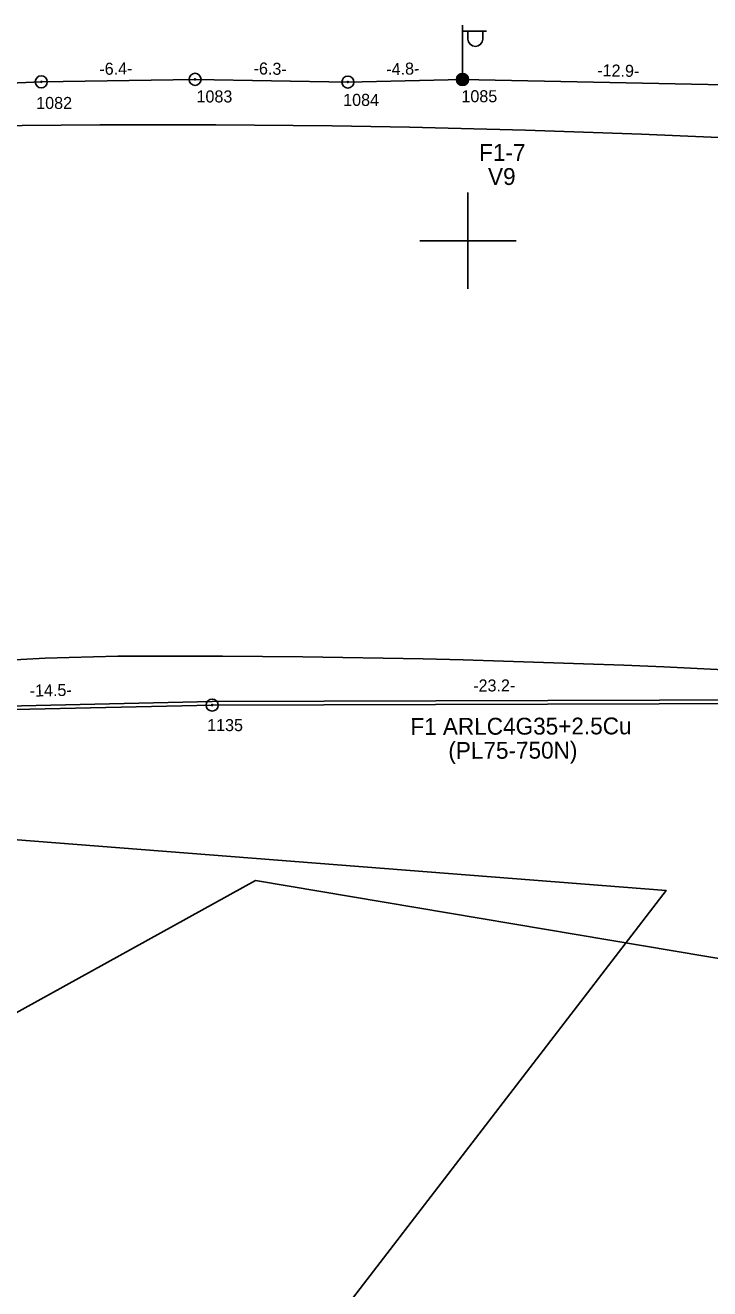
# Model space of a CAD drawing. Extents: x 528816 to 533196, y 6574767 to 6575847.
# Drawn here: x 532531.6 to 532560, y 6575156.5 to 6575208.9 of the extents above; entities that cross this region are included whole.
import ezdxf

# ---------------------------------------------------------------- set-up
doc = ezdxf.new("R2010")
doc.units = 0
for name, color, linetype in [('JOONSIDE', 7, 'Continuous'), ('KOORDPUNKT', 7, 'Continuous'), ('MOOTPIIR', 7, 'Continuous'), ('MPKAABEL', 7, 'Continuous'), ('PIIR', 7, 'Continuous'), ('POST', 7, 'Continuous'), ('TEE', 7, 'Continuous'), ('VORK', 7, 'Continuous')]:
    doc.layers.add(name, color=color, linetype=linetype)

msp = doc.modelspace()

# ---------------------------------------------------------------- linework, layer by layer
at = {"layer": 'KOORDPUNKT'}
for centre, radius in [((532532.286, 6575206.597), 0.25), ((532538.671, 6575206.702), 0.25), ((532545.016, 6575206.59), 0.25), ((532549.775, 6575206.697), 0.25), ((532532.286, 6575206.597), 0.025), ((532532.286, 6575206.597), 0.0221), ((532532.286, 6575206.597), 0.0191), ((532532.286, 6575206.597), 0.0161), ((532532.286, 6575206.597), 0.0132), ((532532.286, 6575206.597), 0.0102), ((532532.286, 6575206.597), 0.00726), ((532532.286, 6575206.597), 0.0043), ((532538.671, 6575206.702), 0.025), ((532538.671, 6575206.702), 0.0221), ((532538.671, 6575206.702), 0.0191), ((532538.671, 6575206.702), 0.0161), ((532538.671, 6575206.702), 0.0132), ((532538.671, 6575206.702), 0.0102), ((532538.671, 6575206.702), 0.00726), ((532538.671, 6575206.702), 0.0043), ((532545.016, 6575206.59), 0.025), ((532545.016, 6575206.59), 0.0221), ((532545.016, 6575206.59), 0.0191), ((532545.016, 6575206.59), 0.0161), ((532545.016, 6575206.59), 0.0132), ((532545.016, 6575206.59), 0.0102), ((532545.016, 6575206.59), 0.00726), ((532545.016, 6575206.59), 0.0043), ((532549.775, 6575206.697), 0.025), ((532549.775, 6575206.697), 0.0221), ((532549.775, 6575206.697), 0.0191), ((532549.775, 6575206.697), 0.0161), ((532549.775, 6575206.697), 0.0132), ((532549.775, 6575206.697), 0.0102), ((532549.775, 6575206.697), 0.00726), ((532549.775, 6575206.697), 0.0043), ((532539.383, 6575180.722), 0.25), ((532539.383, 6575180.722), 0.025), ((532539.383, 6575180.722), 0.0221), ((532539.383, 6575180.722), 0.0191), ((532539.383, 6575180.722), 0.0161), ((532539.383, 6575180.722), 0.0132), ((532539.383, 6575180.722), 0.0102), ((532539.383, 6575180.722), 0.00726), ((532539.383, 6575180.722), 0.0043)]:
    msp.add_circle(centre, radius, dxfattribs=at)
at = {"layer": 'MOOTPIIR'}
msp.add_lwpolyline([(532847.876, 6575091.122), (532688.11, 6575148.656), (532541.177, 6575173.439), (532511.525, 6575157.064), (532508.87, 6575128.297), (532606.235, 6575053.946), (532663.768, 6575059.7), (532669.964, 6575040.669), (532610.66, 6575030.048), (532559.323, 6575061.912), (532549.144, 6575049.521), (532532.326, 6575061.47), (532542.505, 6575076.96), (532488.512, 6575124.757), (532473.907, 6575150.426), (532480.103, 6575172.112), (532395.13, 6575156.622), (532372.117, 6575138.919), (532335.384, 6575133.608), (532326.975, 6575157.507), (532011.424, 6575047.308)], dxfattribs=at)
at = {"layer": 'MPKAABEL'}
for points in [[(532509.801, 6575206.044), (532511.986, 6575206.077), (532521.983, 6575206.156), (532532.286, 6575206.597), (532538.671, 6575206.702), (532545.016, 6575206.59), (532549.775, 6575206.697), (532562.694, 6575206.433), (532573.09, 6575205.618), (532589.664, 6575204.055), (532609.756, 6575201.236), (532618.979, 6575199.815), (532626.929, 6575198.699), (532629.304, 6575198.417), (532631.251, 6575197.945), (532637.823, 6575196.41), (532645.305, 6575194.927), (532654.586, 6575193.055), (532660.909, 6575191.533)], [(532509.801, 6575206.044), (532511.986, 6575206.077), (532521.983, 6575206.156), (532532.286, 6575206.597), (532538.671, 6575206.702), (532545.016, 6575206.59), (532549.775, 6575206.697), (532562.694, 6575206.433), (532573.09, 6575205.618), (532589.664, 6575204.055), (532609.756, 6575201.236), (532618.979, 6575199.815), (532626.929, 6575198.699), (532629.304, 6575198.417), (532631.251, 6575197.945), (532637.823, 6575196.41), (532645.305, 6575194.927), (532654.586, 6575193.055), (532660.909, 6575191.533), (532662.618, 6575191.134), (532664.051, 6575190.689), (532668.479, 6575189.282), (532672.492, 6575187.735), (532672.762, 6575187.745)], [(532562.611, 6575180.939), (532539.381, 6575180.872), (532528.406, 6575180.624), (532524.693, 6575180.732), (532522.556, 6575180.025), (532514.11, 6575178.113), (532506.314, 6575175.584), (532496.711, 6575169.839), (532494.729, 6575168.86), (532493.483, 6575167.412), (532489.423, 6575160.347), (532487.247, 6575153.371)], [(532593.668, 6575177.62), (532592.85, 6575176.967), (532592.044, 6575176.896), (532583.741, 6575178.535), (532566.7, 6575179.868), (532564.175, 6575180.276), (532562.611, 6575180.939), (532539.381, 6575180.872), (532528.406, 6575180.624), (532524.693, 6575180.732), (532522.556, 6575180.025), (532514.11, 6575178.113), (532506.314, 6575175.584), (532496.711, 6575169.839), (532494.729, 6575168.86), (532493.483, 6575167.412), (532489.423, 6575160.347), (532487.247, 6575153.371)], [(532494.644, 6575168.396), (532496.828, 6575169.739), (532506.377, 6575175.447), (532514.15, 6575177.968), (532524.867, 6575180.394), (532539.383, 6575180.722), (532562.571, 6575180.789), (532564.009, 6575179.95), (532583.825, 6575178.241), (532592.977, 6575176.48), (532597.608, 6575175.522), (532602.87, 6575175.094), (532603.949, 6575176.019), (532605.224, 6575174.947), (532610.511, 6575174.202), (532615.046, 6575174.425), (532618.3, 6575174.326), (532621.547, 6575173.778), (532624.655, 6575172.943), (532632.92, 6575171.036), (532640.085, 6575169.751), (532643.313, 6575168.681), (532648.188, 6575168.175), (532659.43, 6575165.729)], [(532494.644, 6575168.396), (532496.828, 6575169.739), (532506.377, 6575175.447), (532514.15, 6575177.968), (532524.867, 6575180.394), (532539.383, 6575180.722), (532562.571, 6575180.789), (532564.009, 6575179.95), (532583.825, 6575178.241), (532592.977, 6575176.48), (532597.608, 6575175.522), (532602.87, 6575175.094), (532603.949, 6575176.019), (532605.224, 6575174.947), (532610.511, 6575174.202), (532615.046, 6575174.425), (532618.3, 6575174.326), (532621.547, 6575173.778), (532624.655, 6575172.943), (532632.92, 6575171.036), (532640.085, 6575169.751), (532643.313, 6575168.681), (532648.188, 6575168.175), (532659.43, 6575165.729)]]:
    msp.add_lwpolyline(points, dxfattribs=at)
at = {"layer": 'PIIR'}
msp.add_lwpolyline([(532465.88, 6575147.94), (532447.55, 6575153.72), (532451.11, 6575171.25), (532468.29, 6575173.96), (532507.54, 6575176.98), (532558.23, 6575173.03), (532540.42, 6575149.85), (532532.41, 6575121.35), (532533.7, 6575087.08), (532509.5, 6575115.11)], close=True, dxfattribs=at)
msp.add_lwpolyline([(532465.88, 6575147.94), (532447.55, 6575153.72), (532451.11, 6575171.25), (532468.29, 6575173.96), (532507.54, 6575176.98), (532558.23, 6575173.03), (532540.42, 6575149.85), (532532.41, 6575121.35), (532533.7, 6575087.08), (532509.5, 6575115.11)], close=True, dxfattribs=at)
msp.add_lwpolyline([(532465.88, 6575147.94), (532509.5, 6575115.11), (532533.7, 6575087.08), (532532.41, 6575121.35), (532540.42, 6575149.85), (532558.23, 6575173.03), (532507.54, 6575176.98), (532468.29, 6575173.96)], dxfattribs=at)
msp.add_lwpolyline([(532465.88, 6575147.94), (532509.5, 6575115.11), (532533.7, 6575087.08), (532532.41, 6575121.35), (532540.42, 6575149.85), (532558.23, 6575173.03), (532507.54, 6575176.98), (532468.29, 6575173.96)], dxfattribs=at)
at = {"layer": 'POST'}
for p, q in [((532549.775, 6575206.948), (532549.775, 6575208.948)), ((532549.775, 6575208.698), (532550.775, 6575208.698)), ((532550.002, 6575208.377), (532550.002, 6575208.698)), ((532550.615, 6575208.377), (532550.615, 6575208.698)), ((532549.775, 6575206.697), (532549.775, 6575206.697))]:
    msp.add_line(p, q, dxfattribs=at)
for radius in [0.25, 0.225, 0.2, 0.175, 0.15, 0.125, 0.1, 0.075, 0.05, 0.025]:
    msp.add_circle((532549.775, 6575206.697), radius, dxfattribs=at)
msp.add_arc((532550.309, 6575208.377), 0.306, 180, 0, dxfattribs=at)
at = {"layer": 'TEE'}
for centre, radius, start, end in [((532537.301, 6574705.417), 499.4, 76.26128, 99.90667), ((532536.667, 6575083.755), 99, 90.11217, 108.75574), ((532537.407, 6574705.436), 477.32, 77.31541, 90.11217)]:
    msp.add_arc(centre, radius, start, end, dxfattribs=at)
at = {"layer": 'VORK'}
for p, q in [((532550, 6575202), (532550, 6575198)), ((532548, 6575200), (532552, 6575200))]:
    msp.add_line(p, q, dxfattribs=at)

# ---------------------------------------------------------------- texts
at = {"layer": 'JOONSIDE'}
for s, rotation, p in [('-6.4-', 0.9421, (532534.7, 6575206.887)), ('-6.3-', 358.9887, (532541.098, 6575206.909)), ('-4.8-', 1.2939, (532546.615, 6575206.876)), ('-12.9-', 358.8272, (532555.365, 6575206.833)), ('-14.5-', 1.2939, (532531.81, 6575181.069)), ('-23.2-', 0.1659, (532550.22, 6575181.284))]:
    msp.add_text(s, height=0.5, rotation=rotation, dxfattribs=at).set_placement(p)
at = {"layer": 'KOORDPUNKT'}
for s, p in [('1085', (532549.73, 6575205.752)), ('1082', (532532.076, 6575205.472)), ('1083', (532538.731, 6575205.742)), ('1084', (532544.821, 6575205.6)), ('1135', (532539.173, 6575179.64))]:
    msp.add_text(s, height=0.5, dxfattribs=at).set_placement(p)
at = {"layer": 'MPKAABEL'}
for s, p in [('F1 ARLC4G35+2.5Cu', (532547.61, 6575179.482)), ('(PL75-750N)', (532549.188, 6575178.487))]:
    msp.add_text(s, height=0.7, rotation=0.1659, dxfattribs=at).set_placement(p)
at = {"layer": 'POST'}
for s, p in [('F1-7', (532550.467, 6575203.317)), ('V9', (532550.835, 6575202.317))]:
    msp.add_text(s, height=0.7, dxfattribs=at).set_placement(p)

doc.saveas('drawing.dxf')
